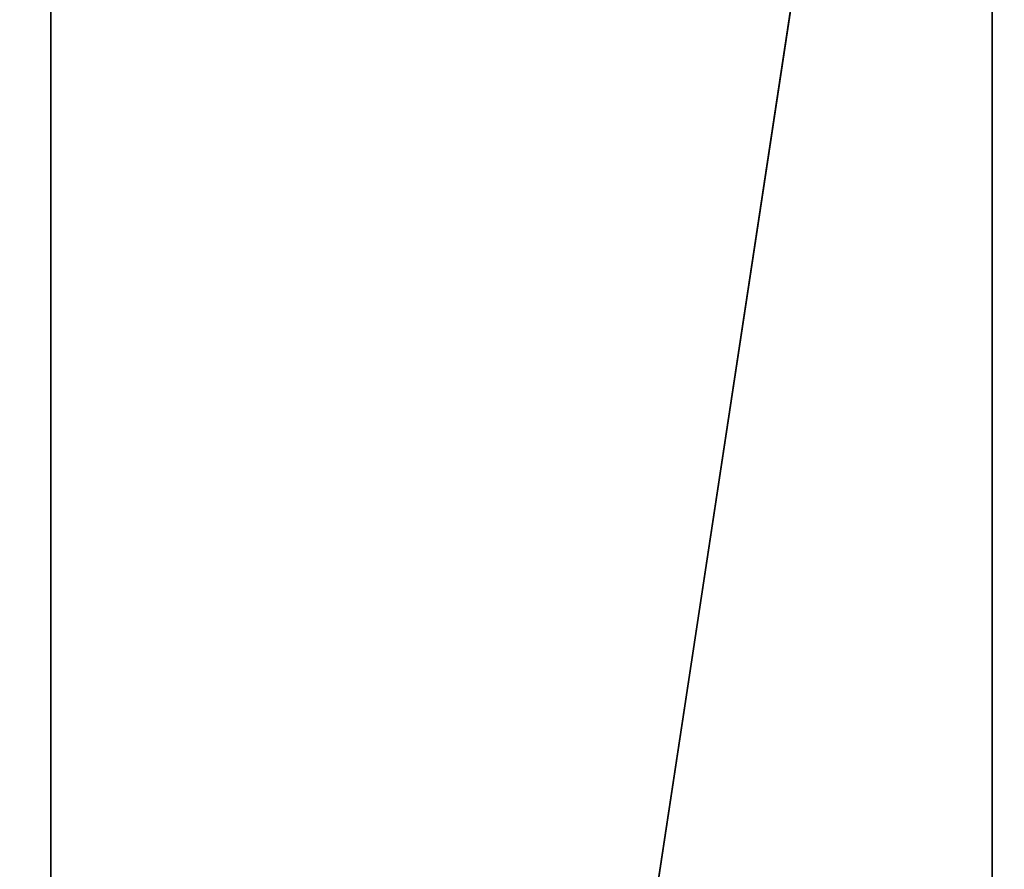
# Model space of a CAD drawing. Header units: millimetres. Extents: x -590 to 3690, y -120 to 127.
# Tile 299 of 656: x 1000 to 1008, y -2 to 5. Entities that reach past the tile are written whole.
import ezdxf

# ---------------------------------------------------------------- set-up
doc = ezdxf.new("R2010")
doc.units = ezdxf.units.MM
doc.layers.add('152', color=7, linetype='Continuous', true_color=0xffffff)

# ---------------------------------------------------------------- blocks, each defined once
blk = doc.blocks.new('UG_SURFACE_002')
at = {"layer": '152', "color": 252, "linetype": 'Continuous', "lineweight": 35}
for points in [[(2165, -31.2, 2203.0001), (2165, 108.2, 2203.0001), (835, 108.2, 2203.0001), (835, -31.2, 2203.0001)], [(985, -31.2, 2053), (985, 108.2, 2053), (2015.0001, 108.2, 2053), (2015.0001, -31.2, 2053)]]:
    blk.add_3dface(points, dxfattribs=at)
blk = doc.blocks.new('UG_SURFACE_095')
at = {"layer": '152', "color": 254, "linetype": 'Continuous', "lineweight": 35}
for points in [[(1008, 16, 2025.5001), (1000.25, 111.75, 2033.2501), (1000.25, -35, 2033.2501)], [(1000.25, -35, -7), (1000.25, 111.75, -7), (1008, 16, -7)], [(1000.25, -35, 2033.2501), (1000.25, 111.75, 2033.2501), (1000.25, 111.75, -7), (1000.25, -35, -7)], [(1000.25, -35, 2033.2501), (1006, -35, 2027.4999), (1008, -33, 2025.5001), (1008, 16, 2025.5001)], [(1008, 16, -7), (1008, -33, -7), (1006, -35, -7), (1000.25, -35, -7)], [(1008, 16, 2025.5001), (1008, -33, 2025.5001), (1008, -33, -7), (1008, 16, -7)]]:
    blk.add_3dface(points, dxfattribs=at)
blk = doc.blocks.new('UG_SURFACE_097')
at = {"layer": '152', "color": 254, "linetype": 'Continuous', "lineweight": 35}
for points in [[(1000.25, -35, 2033.2501), (1000.25, 111.75, 2033.2501), (1008, 16, 2025.5001)], [(1999.75, -35, 2033.2501), (1999.75, 111.75, 2033.2501), (1000.25, 111.75, 2033.2501), (1000.25, -35, 2033.2501)], [(1008, 16, 2025.5001), (1008, -33, 2025.5001), (1006, -35, 2027.4999), (1000.25, -35, 2033.2501)], [(1992, 16, 2025.5001), (1992, -33, 2025.5001), (1008, -33, 2025.5001), (1008, 16, 2025.5001)]]:
    blk.add_3dface(points, dxfattribs=at)

msp = doc.modelspace()

# ---------------------------------------------------------------- linework, layer by layer
at = {"layer": '152', "color": 252, "linetype": 'Continuous', "lineweight": -3, "true_color": 0x939598}
for p, q in [((1000.25, -35, 2033.25), (1000.25, 111.75, 2033.25)), ((1000.25, -35, 2033.25), (1000.25, 111.75, 2033.25)), ((1000.25, -35, -7), (1000.25, 111.75, -7)), ((1008, 16, 2025.5), (1008, -33, 2025.5)), ((1008, 16, -7), (1008, -33, -7)), ((1008, 16, 2025.5), (1008, -33, 2025.5))]:
    msp.add_line(p, q, dxfattribs=at)

# ---------------------------------------------------------------- block references
for name in ['UG_SURFACE_095', 'UG_SURFACE_097', 'UG_SURFACE_002']:
    msp.add_blockref(name, (0, 0), dxfattribs=at)

doc.saveas('drawing.dxf')
